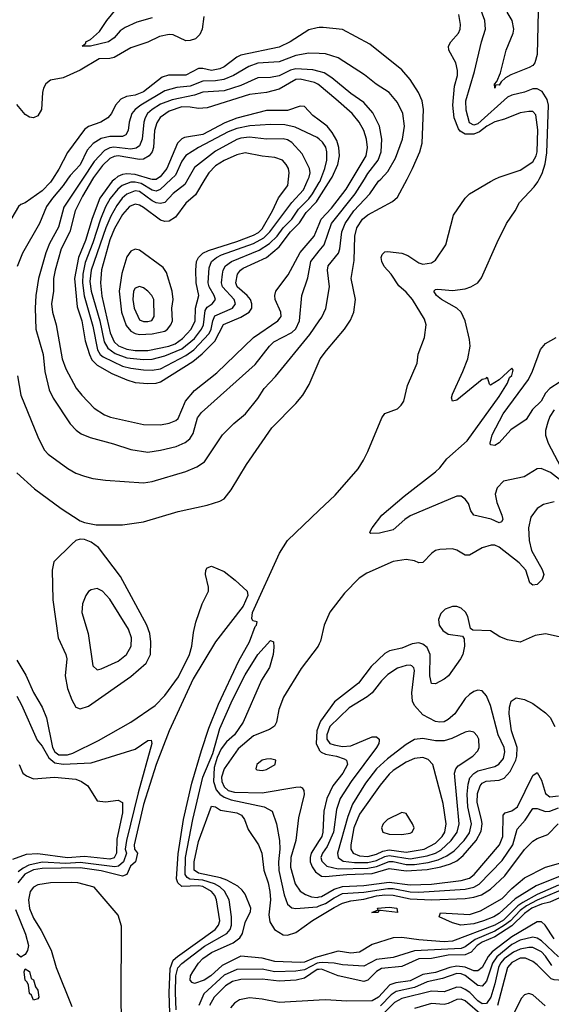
# Model space of a CAD drawing. Header units: inches. Extents: x 884549 to 1028252, y 526810 to 653624.
# Tile 573 of 656: x 968584 to 971097, y 546096 to 550755. Entities that reach past the tile are written whole.
import ezdxf

# ---------------------------------------------------------------- set-up
doc = ezdxf.new("R2010")
doc.units = ezdxf.units.IN
doc.header["$MEASUREMENT"] = 0
for name, color, linetype in [('A9564', 7, 'Continuous'), ('A9565', 7, 'Continuous'), ('A9574', 7, 'Continuous'), ('A9575', 7, 'Continuous')]:
    doc.layers.add(name, color=color, linetype=linetype)

msp = doc.modelspace()

# ---------------------------------------------------------------- linework, layer by layer
at = {"layer": 'A9564', "color": 5}
for points, elevation in [([(968739.5, 550000), (968730, 549985.1), (968690, 549945.5), (968610, 549887.6), (968590, 549880.7), (968578, 549870), (968531.7, 549790), (968510, 549773), (968490, 549768), (968470, 549771.2), (968450, 549784.7), (968399.9, 549850), (968397, 549870), (968404.9, 549930), (968405.8, 550000)], 2120), ([(968810.5, 550000), (968790.3, 549969.7), (968738.6, 549910), (968710.6, 549870), (968677.9, 549790), (968596.8, 549650), (968572.8, 549587.2)], 2140), ([(968881, 550000), (968793, 549867), (968767.5, 549772.5), (968725.1, 549694.9), (968708.2, 549651.8), (968673.4, 549530), (968660.3, 549450), (968656.8, 549390), (968660.7, 549290), (968694.5, 549170), (968703.5, 549090), (968723.6, 549003.6), (968743.2, 548963.2), (968823, 548843), (968851.7, 548811.7), (968874.4, 548794.4), (968917.1, 548777.1), (969027.9, 548747.9), (969110, 548720.1), (969190, 548708.8), (969250, 548717), (969324.5, 548735.5), (969366, 548754), (969389.1, 548770.9), (969404.2, 548795.8), (969424.9, 548870), (969443.7, 548896.3), (969697.2, 549122.8), (969764.1, 549210), (969784.7, 549230), (969870, 549275.1), (969888.9, 549291.1), (969906.5, 549330), (969918.4, 549450), (969946.3, 549533.7), (969960.1, 549610), (970000, 549660.6)], 2160), ([(968928.1, 550000), (968880.9, 549919.1), (968847, 549850), (968822, 549750), (968779.8, 549670), (968751.5, 549570), (968744.3, 549530), (968743.6, 549470), (968735.2, 549410), (968738.9, 549370), (968756.9, 549310), (968784.5, 549150), (968802.3, 549102.3), (968851.7, 549011.7), (968877.6, 548977.6), (968936.8, 548916.8), (968984.7, 548884.7), (969013.5, 548873.5), (969170, 548838.9), (969250, 548837.8), (969290, 548844.8), (969322.5, 548857.5), (969333, 548867), (969368.6, 548950), (969410, 548999.8), (969516, 549084), (969689.9, 549250), (969804, 549330), (969815.8, 549344.2), (969819.6, 549350), (969819, 549370), (969792.3, 549430), (969789.4, 549450), (969795.4, 549470), (969852.7, 549547.3), (969910, 549653), (969976.1, 549730), (970000, 549787.4)], 2180), ([(969033.6, 550000), (969021.8, 549990), (968962.9, 549910), (968926.2, 549813.8), (968895.3, 549710), (968862.6, 549630), (968843.8, 549530), (968856, 549396), (968878.3, 549330), (968894.4, 549234.4), (968914.3, 549170), (968925.5, 549145.5), (968950, 549119.6), (969020.2, 549080.2), (969090, 549050.4), (969130, 549038.3), (969190, 549032.9), (969230, 549034.5), (969250, 549040.6), (969402.7, 549137.3), (969446.8, 549173.2), (969506.7, 549233.3), (969548, 549312), (969630, 549346.8), (969669.5, 549370.5), (969681.9, 549390), (969682.1, 549410), (969674.9, 549430), (969659.6, 549450), (969612.7, 549490), (969606.2, 549510), (969613.4, 549550), (969627.6, 549570), (969640.8, 549579.2), (969750, 549629.7), (969810, 549680.1), (969863.9, 549750), (969906.7, 549793.3), (969937.4, 549842.6), (969986.8, 549893.2), (970000, 549913.9)], 2220), ([(969300.3, 550000), (969248.8, 549951.2), (969230, 549942.7), (969210, 549947.2), (969158.9, 549978.9), (969130, 549986.4), (969110, 549986.3), (969067.9, 549970), (969047.6, 549952.4), (969012, 549908), (968990, 549868.9), (968966.2, 549810), (968930, 549698.2), (968894.2, 549605.8), (968882, 549550), (968880.6, 549510), (968888.6, 549448.6), (968930, 549303.8), (968952.1, 549192.1), (968965.1, 549170), (968978.8, 549158.8), (969070, 549115.5), (969110, 549104.9), (969170, 549097.5), (969210, 549096.1), (969250, 549102.5), (969370, 549165.5), (969407.5, 549192.5), (969479.8, 549270), (969489.7, 549290), (969497, 549330), (969506.7, 549353.3), (969590.2, 549389.8), (969604.6, 549410), (969597.4, 549430), (969542.7, 549490), (969537.7, 549510), (969542.5, 549550), (969546.4, 549570), (969557.3, 549590), (969584.9, 549610), (969715.7, 549664.3), (969765.1, 549694.9), (969800.6, 549730), (969830.1, 549769.9), (969870, 549811.4), (969901.8, 549858.2), (969950, 549906.2), (969967.5, 549930), (970000, 549983.5)], 2240), ([(969378.8, 550000), (969364.8, 549975.2), (969310, 549932.5), (969270, 549890.3), (969250, 549885), (969230, 549887.9), (969210, 549896.7), (969150, 549942.2), (969130, 549944.5), (969090, 549928.4), (969069.2, 549910), (969043.9, 549876.1), (969014.6, 549825.4), (968990.6, 549769.4), (968921.3, 549570), (968915.6, 549515.6), (968922.4, 549470), (968963.2, 549330), (968982.8, 549230), (969000.4, 549200.4), (969035.3, 549175.3), (969090, 549155), (969170, 549146.6), (969210, 549148.6), (969270, 549163.3), (969350, 549196.6), (969410, 549246.3), (969444, 549290), (969452.8, 549310), (969461.2, 549378.8), (969470, 549393.9), (969493.4, 549410), (969509.9, 549430), (969503.6, 549450), (969479.9, 549490), (969475.2, 549510), (969479.6, 549580.4), (969491.2, 549610), (969514.9, 549630), (969538.3, 549641.7), (969690, 549696), (969738.3, 549721.7), (969766.6, 549750), (969870.8, 549889.2), (969924.8, 549950), (969948.1, 550000)], 2260), ([(969459.5, 550000), (969414.5, 549925.5), (969370, 549885.6), (969320.6, 549819.4), (969290, 549801.2), (969270, 549799.9), (969250, 549805.8), (969170, 549865.4), (969150, 549877.2), (969130, 549881), (969102.9, 549870), (969070, 549832.5), (969032.9, 549767.1), (969010, 549712.7), (968970.5, 549570.5), (968965.8, 549510), (968972.9, 549447.1), (969012.1, 549272.1), (969030, 549230), (969051.5, 549211.5), (969090, 549195.2), (969130, 549189.5), (969190, 549189.8), (969289.3, 549209.3), (969319.3, 549220.7), (969354.3, 549245.7), (969394.8, 549290), (969413.3, 549330), (969415.8, 549390), (969431.2, 549450), (969418, 549510), (969416.8, 549570), (969420.4, 549610), (969429.9, 549630), (969450.4, 549649.6), (969476.9, 549663.1), (969610, 549704.7), (969690, 549735.2), (969712.2, 549747.8), (969730, 549765.6), (969778.7, 549850), (969808, 549912), (969851.9, 549970), (969855.2, 550000)], 2280), ([(969231.4, 550000), (969230, 549999.1), (969210, 549998.4), (969204.8, 550000)], 2220), ([(968574.4, 549070), (968590, 548977.1), (968670, 548780.4), (968699.8, 548719.8), (968719.1, 548699.1), (968811.2, 548631.2), (968850, 548609.4), (968890, 548594.6), (968930, 548584), (968990, 548575.9), (969170, 548563.7), (969210, 548569.5), (969370, 548616.1), (969421.2, 548638.8), (969458.3, 548661.7), (969543.5, 548790), (969595.8, 548844.2), (969650.8, 548889.2), (969710, 548961.5), (969740.2, 549010), (969793.1, 549066.9), (969954.7, 549265.3), (970000, 549329.2)], 2140), ([(968570.1, 548610.1), (968653.9, 548533.9), (968780.9, 548440.9), (968870, 548383), (968890, 548374.9), (968944.9, 548364.9), (969070, 548363.6), (969170, 548379.1), (969333.3, 548426.7), (969470, 548456.9), (969530, 548476.5), (969550, 548488), (969583.5, 548530), (969656, 548650), (969776.2, 548823.8), (969890, 548939), (969921.8, 548978.2), (969951.6, 549028.4), (970000, 549139)], 2120), ([(969293.7, 546053.7), (969290.7, 546150), (969295.2, 546264.8), (969310, 546304.1), (969330, 546322.5), (969508.8, 546450), (969524.4, 546470), (969530.2, 546490), (969514.2, 546590), (969506.9, 546610), (969490.7, 546630), (969450, 546653.4), (969430, 546656.4), (969350, 546652.5), (969330.9, 546670), (969325.9, 546690), (969333, 546807), (969358.5, 546970), (969397.8, 547142.2), (969442.7, 547297.3), (969477.9, 547402.1), (969523.7, 547516.3), (969619.5, 547720.5), (969670, 547810.6), (969697, 547883), (969704, 547890), (969706, 547906), (969686, 547910), (969681.2, 547921.2), (969684.5, 547950), (969811.5, 548230), (969849.9, 548290.1), (970000, 548433.9)], 2080), ([(968570, 547723.5), (968613.2, 547653.2), (968650, 547570.2), (968690, 547502.3), (968710.5, 547450.5), (968739.7, 547310), (968750.3, 547290.3), (968770, 547275.5), (968810, 547275.3), (968836, 547284), (968956.1, 547343.9), (969110, 547430.1), (969224.2, 547510), (969270, 547556.3), (969334.8, 547645.2), (969387, 547750), (969398.3, 547790), (969405, 547855), (969416.8, 547903.2), (969447.2, 547990), (969475.8, 548050), (969477.1, 548070), (969462, 548130), (969464, 548150), (969470, 548160.8), (969490, 548169.1), (969550, 548143.3), (969602.9, 548102.9), (969659.5, 548050), (969662, 548030), (969640.4, 547979.6), (969509.4, 547810.6), (969404.4, 547635.6), (969290, 547389.1), (969228.7, 547230), (969170, 547040.7), (969125.4, 546850), (969127.4, 546830), (969141, 546810), (969131, 546770), (969108, 546750), (969090, 546710.4), (969070, 546702.4), (968970, 546727.6), (968870, 546741.7), (968690, 546738.6), (968650, 546731.5), (968608.2, 546711.8), (968575.1, 546670)], 2080), ([(969323, 546070), (969320.8, 546150), (969322, 546230), (969331.6, 546268.4), (969350, 546288.1), (969457.9, 546370), (969562.9, 546430), (969578.2, 546450), (969584.5, 546470), (969584.8, 546510), (969574.6, 546590), (969551.4, 546631.4), (969530.9, 546650.9), (969504.9, 546664.9), (969450, 546682.3), (969387.7, 546687.7), (969375.1, 546695.1), (969366.7, 546710), (969368.6, 546790), (969402.2, 546970), (969449.1, 547170), (969497.1, 547282.9), (969530, 547400.2), (969590, 547536.4), (969650, 547654.7), (969710, 547750.1), (969770, 547816.5), (969784, 547810), (969785.7, 547785.7), (969781.6, 547750), (969764.7, 547690), (969726.6, 547630), (969640.1, 547430), (969599.3, 547370), (969561.9, 547338.1), (969535.7, 547304.3), (969517.2, 547262.8), (969504.1, 547215.9), (969500.3, 547150), (969513.3, 547110), (969529.6, 547089.6), (969550, 547075.4), (969583.2, 547063.2), (969739.3, 547030), (969776.9, 547010), (969797.5, 546950), (969812.8, 546870), (969814.4, 546830), (969806.8, 546770), (969809.5, 546729.5), (969833.6, 546613.6), (969850, 546568.8), (969870, 546552), (969888.6, 546548.6), (969990, 546557.4), (970000, 546561.1)], 2060), ([(970000, 547801), (969995, 547790), (969914.7, 547685.3), (969831.1, 547548.9), (969809.4, 547490), (969797.7, 547430), (969788.3, 547411.7), (969764.5, 547395.5), (969690, 547365.4), (969616, 547304), (969550.1, 547210), (969538.2, 547170), (969539.2, 547150), (969550, 547124.3), (969570, 547107.4), (969599, 547099), (969730, 547097), (969890, 547123.1), (969910, 547124.3), (969919.1, 547119.1), (969927.2, 547107.2), (969927.9, 547087.9), (969902.6, 546977.4), (969889.7, 546870), (969865.6, 546790), (969864.7, 546744.7), (969886, 546666), (969910.3, 546630.3), (969934.6, 546614.6), (969964, 546604), (969990, 546601.3), (970000, 546603.5)], 2080), ([(968570, 547553.8), (968592.6, 547512.6), (968666.2, 547346.2), (968690, 547317.1), (968721.5, 547261.5), (968750, 547238.5), (968790, 547232.1), (968921.3, 547238.7), (969130, 547302.2), (969190, 547344.5), (969204.9, 547344.9), (969209, 547330), (969143.7, 547096.3), (969088.6, 546870), (969083.4, 546830), (969089.5, 546810), (969074.8, 546770), (969051, 546749), (969033.5, 546746.5), (968870, 546766.2), (968801.9, 546761.9), (968690, 546767.5), (968626.7, 546753.3), (968599.9, 546740.1), (968577.5, 546722.5)], 2060), ([(970000, 547419.8), (969989, 547390), (969986.1, 547330), (969998.9, 547298.9), (970000, 547297.8)], 2120), ([(968582.5, 547230), (968599.4, 547190), (968616.6, 547176.6), (968650, 547162), (968749.5, 547170.5), (968850, 547161), (968876.3, 547150), (968905.5, 547130), (968950, 547059), (968990, 547053.2), (969050, 547062.3), (969070.7, 547050.7), (969070, 547002), (969043.1, 546876.9), (969041.7, 546810), (969030, 546789.4), (969010, 546782.6), (968890, 546794.6), (968810, 546788.3), (968670, 546807.9), (968615.6, 546804.4), (968550, 546781)], 2040), ([(970000, 546322.5), (969982.2, 546317.8), (969930, 546295.6), (969910, 546292.7), (969790, 546298.6), (969730, 546314.5), (969630, 546324), (969540.4, 546279.6), (969487.4, 546230), (969455.9, 546210), (969410, 546194.7), (969398.9, 546198.9), (969390, 546209.3), (969391, 546230), (969402.5, 546250), (969429.1, 546290), (969450, 546312), (969490, 546340.7), (969593.3, 546386.7), (969625.1, 546410), (969637.3, 546430), (969650, 546482), (969675.2, 546535.2), (969676.9, 546550), (969650, 546616.1), (969636.3, 546636.3), (969614.9, 546654.9), (969563.1, 546683.1), (969533.7, 546693.7), (969430, 546715.7), (969409.5, 546730), (969409.5, 546770), (969430, 546866), (969490, 547032.7), (969510, 547030.2), (969533.7, 547013.7), (969610, 547002.1), (969632.5, 546990), (969646.5, 546970), (969663.3, 546923.3), (969712.1, 546850), (969728.3, 546810), (969738.6, 546730), (969759.2, 546670), (969767.2, 546630), (969769.3, 546589.3), (969761.2, 546518.8), (969766, 546486), (969788.8, 546448.8), (969830, 546424.2), (969850, 546422), (969890, 546434.7), (969968.3, 546491.7), (970000, 546511.2)], 2040), ([(970000, 546870.2), (969962.4, 546810), (969956.6, 546790), (969957.4, 546770), (969966.1, 546746.1), (969981.9, 546721.9), (970000, 546709.4)], 2120), ([(969066.7, 545970), (969064.1, 546110), (969065.8, 546465.8), (969050, 546516.9), (968936.8, 546650), (968859.3, 546670), (968830, 546672.4), (968730, 546670.2), (968670, 546660.5), (968650, 546650.6), (968633.9, 546630), (968625.7, 546590), (968630, 546548.6), (968650, 546503.1), (968685.5, 546445.5), (968732.5, 546352.5), (968757.2, 546270), (968830, 546085.2)], 2120), ([(968563.9, 546543.9), (968611.9, 546428.1), (968626.4, 546373.6), (968620.4, 546350), (968610, 546332), (968590, 546319.2), (968570, 546334.1)], 2080), ([(970000, 546291.6), (969990, 546290), (969930, 546259.2), (969890, 546253.1), (969790, 546248.7), (969730, 546261.3), (969610, 546259.5), (969550, 546233.8), (969454.6, 546145.4), (969430.3, 546090)], 2060), ([(970000, 546261), (969990, 546259.6), (969930, 546219), (969890.2, 546209.8), (969810, 546205.5), (969730, 546214.7), (969630, 546212.3), (969590, 546203.4), (969556.7, 546183.3), (969503.8, 546130), (969482, 546090)], 2080), ([(970000, 546115.1), (969810, 546104.2), (969730, 546120.6), (969670, 546126), (969623, 546117), (969599.1, 546100.9), (969580.6, 546079.4)], 2120)]:
    msp.add_lwpolyline(points, dxfattribs=dict(at, elevation=elevation))
for points, elevation in [([(969130, 549668.7), (969110, 549658.5), (969090, 549631.9), (969066.3, 549553.7), (969054.6, 549470), (969065.2, 549370), (969088, 549308), (969110, 549280.5), (969129.7, 549269.7), (969150, 549265.5), (969210, 549268.3), (969270, 549281.2), (969283.3, 549290), (969299.3, 549310), (969306.8, 549330), (969303.6, 549390), (969309.6, 549430), (969305.5, 549470), (969278.3, 549558.3), (969262.3, 549582.3), (969150, 549663.2)], 2320), ([(969150, 549492), (969130, 549483.5), (969122.3, 549470), (969118.3, 549430), (969125.1, 549390), (969150, 549333.6), (969170, 549325.8), (969190, 549326), (969209.1, 549330.9), (969219.5, 549350), (969217.7, 549430), (969209.2, 549449.2), (969190, 549469.7), (969170, 549485.7)], 2340), ([(968870, 548296.2), (968850, 548289.6), (968830, 548273.6), (968746, 548190), (968738, 548150), (968740.2, 548010), (968766.1, 547830), (968802.2, 547750), (968806.8, 547730), (968799.3, 547650), (968810.6, 547590), (968830, 547536.9), (968850, 547501.5), (968870, 547494.3), (968910, 547506.9), (969110, 547647.3), (969182.1, 547710), (969201.8, 547750), (969204.3, 547810), (969198.9, 547850), (969185.4, 547890), (969060.3, 548120.3), (968957.4, 548257.4), (968922.3, 548282.3), (968890, 548294.5)], 2120), ([(968950, 548063.1), (968922.8, 548057.2), (968910, 548048.4), (968896.2, 548030), (968880.6, 547990), (968878.3, 547950), (968907.9, 547850), (968930, 547697.3), (968950, 547679), (968970, 547682.7), (969050, 547718.7), (969089.2, 547750), (969110.4, 547790), (969112.4, 547830), (969097.9, 547870), (969010, 548012.9), (968975.3, 548050)], 2140), ([(969770, 547256.7), (969750, 547255.8), (969729.4, 547250), (969705.1, 547230), (969699.7, 547210), (969705.6, 547205.6), (969730, 547201.8), (969750, 547206.5), (969791.2, 547230), (969794.4, 547250)], 2120), ([(968650, 546115.3), (968639.6, 546139.6), (968630, 546146), (968625.8, 546185.8), (968620.2, 546200.2), (968609.9, 546210), (968605.7, 546250), (968610, 546262.8), (968630, 546250.6), (968638, 546218), (968650, 546210.7), (968658.8, 546178.8), (968670, 546162), (968674, 546130), (968670, 546122)], 2080)]:
    msp.add_lwpolyline(points, close=True, dxfattribs=dict(at, elevation=elevation))
at = {"layer": 'A9565', "color": 5}
for points, elevation in [([(969210, 550763.6), (969137.5, 550742.5), (969082.1, 550717.9), (969058.8, 550701.2), (969030, 550668.6), (969004, 550650), (968918.8, 550630), (968879, 550630), (968896.2, 550643.8), (968897, 550650), (968919.1, 550660.9), (968961.2, 550698.8), (968995.8, 550750), (969075.9, 550850)], 2060), ([(969453.8, 550770), (969446.8, 550710), (969435.7, 550684.3), (969415.5, 550664.5), (969390, 550655.5), (969370, 550654.1), (969310, 550682.7), (969290, 550683.8), (969245.1, 550674.9), (969190, 550647.6), (969110, 550622), (969030, 550576), (969010, 550570.8), (968959.5, 550570), (968870, 550515.4), (968790, 550478.8), (968730, 550468.2), (968708.2, 550451.8), (968696.4, 550430), (968691.3, 550410), (968687.5, 550330), (968670, 550299.8), (968650, 550290.6), (968630, 550293.8), (968610, 550306.2), (968570, 550352.5)], 2080), ([(970000, 550717.2), (969990, 550716.7), (969950, 550706.1), (969861.9, 550650), (969810, 550623.8), (969630, 550587.1), (969610, 550576.9), (969550, 550530.7), (969530, 550521.5), (969490, 550514.7), (969450, 550524), (969430, 550523.6), (969370, 550491.7), (969287.7, 550492.3), (969256.9, 550483.1), (969170, 550412.9), (969130, 550398.1), (969088.4, 550391.6), (969061.8, 550378.2), (969036.9, 550350), (969018.9, 550310), (969000.8, 550290), (968968, 550270), (968910, 550249.4), (968890, 550234.7), (968810, 550126.9), (968770, 550048), (968739.5, 550000)], 2120), ([(970000, 550594.7), (969950, 550596.7), (969890, 550584.8), (969810, 550554.5), (969710, 550548.2), (969667.5, 550532.5), (969595, 550490), (969548.4, 550471.6), (969510, 550464.5), (969450, 550464.3), (969390, 550439.3), (969326.5, 550433.5), (969270, 550418.5), (969156.3, 550350), (969129.8, 550330.2), (969114.3, 550310), (969100.9, 550270), (969096.2, 550230), (969085.7, 550210), (969070, 550201.8), (969010, 550201.4), (968970, 550192.6), (968932, 550168), (968903.5, 550136.5), (968870, 550067.6), (968822.3, 550017.7), (968810.5, 550000)], 2140), ([(970000, 550509.1), (969970, 550517.8), (969890, 550522.5), (969864.5, 550515.5), (969810, 550488.3), (969770, 550481.1), (969710, 550479.9), (969630, 550443.4), (969550, 550418.2), (969450, 550411.5), (969410, 550397), (969304.3, 550375.7), (969250, 550354.7), (969209.7, 550330), (969188.9, 550310), (969176.9, 550290), (969170.9, 550269.1), (969163.6, 550190), (969150, 550157.1), (969134, 550146), (969110, 550142.5), (969028.4, 550151.6), (969010, 550148), (968984.8, 550135.2), (968936.4, 550083.6), (968881, 550000)], 2160), ([(970000, 550444.4), (969993.2, 550450), (969977.7, 550457.7), (969910, 550472.5), (969890, 550471.3), (969810, 550425.2), (969750, 550409.7), (969670, 550400.9), (969470, 550337.6), (969430, 550333.8), (969390, 550341.3), (969350, 550341.5), (969290, 550321.1), (969248.9, 550291.1), (969232.9, 550267.1), (969221.8, 550230), (969215.9, 550150), (969210.2, 550129.8), (969196.1, 550110), (969170, 550095.3), (969150, 550093.4), (969050, 550110.6), (969030, 550107.3), (969010, 550097.4), (968975.8, 550064.2), (968932.5, 550007.5), (968928.1, 550000)], 2180), ([(970000, 550278.5), (969970, 550301.2), (969930, 550343.1), (969910, 550344.6), (969850, 550324.4), (969750, 550324.7), (969610, 550288.8), (969553.7, 550266.3), (969450, 550211.5), (969363.4, 550196.6), (969349.8, 550190.2), (969330, 550169.9), (969280.4, 550050), (969248.8, 550011.2), (969231.4, 550000)], 2220), ([(970000, 550188.7), (969990, 550197.3), (969886.5, 550246.5), (969837, 550257), (969770, 550258.5), (969671.9, 550251.9), (969610, 550240.4), (969570, 550224), (969430, 550150), (969370, 550111.2), (969350, 550085), (969320.7, 550019.3), (969300.3, 550000)], 2240), ([(969948.1, 550000), (969952.7, 550010), (969956.7, 550030), (969954.5, 550050), (969919.7, 550119.7), (969870, 550173.8), (969850, 550186.2), (969830, 550191.1), (969750, 550189.2), (969670, 550197.9), (969630, 550193.7), (969610, 550186.9), (969510, 550132.5), (969410, 550055.6), (969378.8, 550000)], 2260), ([(969855.2, 550000), (969858.4, 550030), (969854.1, 550050), (969844.2, 550070), (969826, 550090), (969790, 550102), (969730, 550108.1), (969650, 550124.3), (969610, 550114.7), (969550, 550087.6), (969510, 550062.3), (969477.6, 550030), (969459.5, 550000)], 2280), ([(969204.8, 550000), (969130, 550022.7), (969090, 550025.4), (969070, 550021.9), (969047.9, 550012.1), (969033.6, 550000)], 2220)]:
    msp.add_lwpolyline(points, dxfattribs=dict(at, elevation=elevation))
at = {"layer": 'A9574', "color": 5}
msp.add_line((970000, 549913.9, 2220), (970054.5, 550000, 2220), dxfattribs=at)
for points, elevation in [([(970000, 549787.4), (970009.4, 549810), (970057.7, 549862.3), (970126.9, 549953.1), (970155.2, 550000)], 2180), ([(970000, 549983.5), (970003.9, 549990), (970007.8, 550000)], 2240), ([(970000, 549660.6), (970023.1, 549690), (970057.5, 549790), (970169.3, 549930), (970213.3, 550000)], 2160), ([(970000, 548433.9), (970074.6, 548505.4), (970183.9, 548630), (970209.7, 548670), (970229.1, 548710.9), (970295.1, 548870), (970310, 548890.4), (970370, 548913.7), (970387.8, 548930), (970399.1, 548950), (970416.6, 549023.4), (970462, 549130), (970468.2, 549171.8), (970496.8, 549250), (970505.8, 549310), (970497.7, 549337.7), (970441.4, 549430), (970410, 549466), (970375.4, 549495.4), (970339.2, 549550), (970307, 549587), (970296, 549610), (970293, 549630), (970297, 549643), (970310, 549656.3), (970322.8, 549657.2), (970390, 549649.2), (970418.6, 549638.6), (970470, 549603.9), (970490, 549597.8), (970530, 549604.7), (970550, 549617.3), (970598.7, 549690), (970634, 549830), (970689.2, 549910.8), (970710, 549930.2), (970810, 549989.4), (970830.4, 550000)], 2080), ([(970000, 549139), (970004.8, 549150), (970033.6, 549190), (970119.4, 549290), (970146.9, 549333.1), (970162.7, 549370), (970170.9, 549430), (970151.5, 549530), (970165.1, 549614.9), (970168.3, 549730), (970177.9, 549770), (970205, 549810), (970230, 549831), (970346.3, 549893.7), (970370, 549914.2), (970414.9, 550000)], 2120), ([(970000, 549329.2), (970012.8, 549347.2), (970031.6, 549388.4), (970048, 549490), (970038.5, 549570), (970041.5, 549590), (970090.4, 549650), (970097.6, 549670), (970106.6, 549750), (970123.2, 549790), (970164, 549850), (970239.5, 549930), (970280.6, 549990), (970290.3, 550000)], 2140), ([(971150, 548568.4), (971092.7, 548612.7), (971049.3, 548630.7), (971030, 548629.7), (970967.9, 548592.1), (970870, 548571.2), (970840.7, 548539.3), (970832, 548510), (970838.8, 548470), (970863.3, 548410), (970867.5, 548390), (970862, 548378), (970850, 548374), (970811.8, 548391.8), (970729.9, 548409.9), (970716.5, 548430), (970705, 548465), (970690, 548486.4), (970670, 548499.7), (970650, 548499.7), (970430, 548406.9), (970404.7, 548390), (970350, 548341), (970284.6, 548324.6), (970243.2, 548323.2), (970239.1, 548330), (970249.9, 548350), (970296.2, 548410), (970400.7, 548499.3), (970550, 548614.6), (970570, 548633.3), (970603, 548677), (970698.5, 548761.5), (970850, 548971.6), (970890, 549034.9), (970898.6, 549061.4), (970910, 549071), (970916.9, 549096.9), (970910, 549105.2), (970850.3, 549049.7), (970810, 549025.2), (970804, 549030), (970796.5, 549056.5), (970790, 549062), (970784.9, 549055.1), (970770, 549051.8), (970650, 548954), (970629.7, 548949.7), (970625.4, 548965.4), (970630, 548982.8), (970679.3, 549090), (970701.6, 549150), (970712.9, 549210), (970710, 549242), (970689.7, 549330.3), (970669.9, 549370), (970649.9, 549390), (970577.5, 549430), (970554.3, 549450), (970541, 549470), (970550, 549478), (970560.5, 549479.5), (970630, 549473.3), (970690, 549480.9), (970716.2, 549490), (970749.6, 549510), (970767, 549533), (970840.3, 549699.7), (970885.1, 549790), (970925.7, 549850), (970946, 549890), (971016, 549964), (971033.3, 549986.7), (971039.8, 550000)], 2060), ([(971138.7, 549041.3), (971090.1, 549009.9), (971070, 548988), (971049.5, 548950), (971008.3, 548910), (970977.2, 548862.8), (970905.4, 548814.6), (970850, 548752.2), (970830, 548739.9), (970810, 548742.4), (970807.5, 548750), (970817.9, 548790), (970869.9, 548890), (970988.5, 549051.5), (971008, 549092), (971045.8, 549194.2), (971070, 549221.6), (971118.9, 549250)], 2040), ([(971110, 548909), (971090, 548877.5), (971079.7, 548850), (971068.8, 548810), (971068.7, 548788.7), (971081.9, 548750), (971155.7, 548610)], 2060), ([(971110, 548472.9), (971059.7, 548460.3), (971030, 548442.3), (970999.4, 548400.6), (970989, 548350), (970992.5, 548290), (971003.2, 548243.2), (971053.4, 548153.4), (971060.9, 548130), (971054.2, 548105.8), (971030, 548082.5), (971010, 548078.8), (970995.9, 548090), (970975.9, 548150), (970944.9, 548184.9), (970850, 548259.1), (970830, 548267.5), (970811.8, 548268.2), (970770, 548254.8), (970710, 548221.5), (970690, 548221), (970650, 548245), (970630, 548251.4), (970570, 548248.2), (970550, 548242.9), (970531.5, 548230), (970490, 548185.7), (970470, 548185.1), (970450, 548194.7), (970410, 548200.3), (970350, 548190.8), (970224.3, 548135.7), (970188.2, 548111.8), (970118.9, 548041.1), (970049.6, 547950.4), (970022.5, 547890), (970006, 547814), (970000, 547801)], 2080), ([(971148, 547832), (971070, 547848.7), (971020.1, 547839.9), (970950, 547809.8), (970890, 547820.2), (970853.6, 547833.6), (970810, 547862), (970725.9, 547865.9), (970714.2, 547874.2), (970702.3, 547930), (970691, 547951), (970669.9, 547969.9), (970650, 547977.7), (970630, 547978.3), (970595.4, 547964.6), (970575.1, 547944.9), (970563.9, 547916.1), (970566.3, 547890), (970583.6, 547863.6), (970610, 547847.3), (970677.1, 547837.1), (970685.1, 547825.1), (970686.4, 547790), (970678.5, 547750), (970667.6, 547730), (970610.2, 547650), (970590, 547633.3), (970550, 547611.2), (970530, 547614), (970522, 547650), (970524.5, 547750), (970510, 547783.7), (970490, 547799.9), (970470, 547805.3), (970438.5, 547801.5), (970390, 547780.7), (970331.5, 547768.5), (970310, 547754.9), (970245.6, 547694.4), (970185.4, 547614.6), (970072.5, 547527.5), (970005.4, 547434.6), (970000, 547419.8)], 2120), ([(970000, 546709.4), (970010, 546702.5), (970030, 546700.6), (970130, 546709.8), (970250, 546714.9), (970330, 546737.8), (970410, 546726.5), (970510, 546733), (970574.1, 546745.9), (970619.5, 546760.5), (970650, 546775.2), (970680.1, 546799.9), (970741.1, 546870), (970765.4, 546914.6), (970769.2, 546950), (970766.6, 546970), (970746.4, 547050), (970747.3, 547092.7), (970760.1, 547130), (970770, 547141.7), (970789.3, 547150.7), (970850, 547156.4), (970873.7, 547166.3), (970902.1, 547197.9), (970928.3, 547250), (970934, 547270), (970935.6, 547310), (970908.2, 547390), (970896.8, 547470), (970898.8, 547501.2), (970907.2, 547530), (970930, 547546.3), (970970, 547537.3), (971010, 547518.9), (971070, 547474), (971091.9, 547451.9), (971113.2, 547410)], 2120), ([(970000, 547297.8), (970009, 547289), (970030, 547279.9), (970081.3, 547270), (970117, 547257), (970128.8, 547250), (970133.4, 547230), (970111.8, 547190), (970064.7, 547130), (970035.9, 547070), (970022.1, 547010), (970017.1, 546910), (970012.4, 546890), (970000, 546870.2)], 2120), ([(970000, 546603.5), (970010, 546605.7), (970070, 546640.1), (970110, 546653.7), (970210, 546657.9), (970330, 546674.1), (970430, 546661), (970530, 546663.8), (970670, 546681.6), (970710, 546693), (970731.9, 546710), (970852.5, 546850), (970868, 546890), (970868.7, 546991.3), (970878.8, 547001.2), (970910, 547011.7), (970936.2, 547030), (971010, 547178.3), (971030, 547192), (971050, 547156.9), (971070, 547093.1), (971090, 547077.4), (971130, 547082.3)], 2080), ([(970000, 546561.1), (970030, 546572), (970070, 546599.6), (970110, 546619.3), (970210, 546626.9), (970324.3, 546644.3), (970350, 546644.2), (970430, 546627.6), (970470, 546626), (970690, 546639.7), (970730, 546649.8), (970755.3, 546664.7), (970863.9, 546776.1), (970914.4, 546850), (970935.1, 546924.9), (970973.4, 546966.6), (971010, 547022.7), (971030, 547021.6), (971070, 547007.1), (971090, 547009.1), (971130, 547024.8)], 2060), ([(970000, 546511.2), (970070, 546554.2), (970110, 546573.6), (970150, 546585.8), (970210, 546593.2), (970270, 546608.7), (970310, 546613.6), (970350, 546611.7), (970430, 546595.4), (970530.2, 546589.8), (970690, 546596.5), (970730, 546601.8), (970766.9, 546613.1), (970810, 546639.7), (970877, 546703), (970970, 546827.7), (971010, 546867.1), (971030, 546880.2), (971080.3, 546899.7), (971129.1, 546950)], 2040), ([(971350, 546787.1), (971024.6, 546655.4), (970925.2, 546594.8), (970850, 546525.7), (970825.2, 546510), (970776.3, 546490), (970730, 546477.1), (970668.7, 546470), (970630, 546480.3), (970566.6, 546510), (970572.3, 546527.7), (970710, 546520.9), (970762.2, 546537.8), (970864, 546596), (970910, 546642.8), (970970, 546693.3), (971070, 546744.1), (971152.3, 546767.7)], 2020), ([(971130, 546660), (971030, 546614.6), (970962.4, 546577.6), (970939.1, 546560.9), (970870, 546493.9), (970830, 546470.1), (970630, 546393.8), (970590, 546391.4), (970470, 546400.4), (970390, 546411.7), (970350, 546410.4), (970250, 546379.1), (970190, 546342.4), (970150, 546337.5), (970090, 546346.5), (970000, 546322.5)], 2040), ([(971150, 546638.2), (971030, 546587.7), (970979.2, 546560.8), (970950, 546539.5), (970903.5, 546490), (970876, 546470), (970830, 546441.9), (970737.5, 546402.5), (970690, 546367.3), (970670, 546359.8), (970450, 546348.9), (970350, 546316.8), (970270, 546307.3), (970210, 546276.7), (970110, 546282.2), (970070.2, 546290.2), (970014, 546294), (970000, 546291.6)], 2060), ([(971150, 546606.4), (971090, 546579.4), (971050, 546570.1), (971004.5, 546550), (970970, 546525.4), (970910, 546467.4), (970830, 546414.9), (970770, 546389.6), (970746.7, 546373.3), (970717.3, 546342.7), (970690, 546330), (970610, 546328.3), (970530, 546312.9), (970470, 546311.3), (970390, 546275.1), (970294.5, 546265.5), (970270, 546251.1), (970230, 546210.5), (970210, 546203.6), (970090, 546231), (970010, 546262.3), (970000, 546261)], 2080), ([(971110, 546405), (971067.9, 546470), (971050, 546485.4), (971030, 546486.4), (970910, 546414.4), (970816.9, 546343.1), (970797.8, 546322.2), (970770, 546269.9), (970750, 546254.5), (970730, 546254.3), (970690, 546270.7), (970650, 546275.4), (970616.8, 546270), (970550, 546246.7), (970490, 546236.4), (970430, 546206.2), (970362.5, 546197.5), (970332.8, 546187.2), (970279.5, 546130), (970250, 546112.7), (970129.7, 546109.7), (970030, 546116.8), (970000, 546115.1)], 2120), ([(971130, 546319.9), (971050, 546395.6), (971030, 546408.3), (971010, 546413.3), (970950, 546398.4), (970910, 546379.2), (970840, 546320), (970818.8, 546290), (970790, 546205.5), (970770, 546182), (970750, 546183.8), (970690, 546231.3), (970670, 546240.5), (970650, 546242), (970582.2, 546217.8), (970510, 546202.5), (970450, 546175.4), (970363.2, 546156.8), (970339.2, 546140.8), (970290, 546088.8)], 2140), ([(971098.8, 546278.8), (971070, 546323.1), (971050, 546343.6), (971010, 546364), (970990, 546365.1), (970950, 546356.4), (970917.8, 546342.2), (970874.4, 546310), (970856.4, 546290), (970847.4, 546270), (970830, 546192), (970810.1, 546130.1), (970790, 546099.5), (970770, 546098.5), (970750, 546111.3), (970711, 546151), (970690, 546165.9), (970670, 546175.4), (970650, 546177.3), (970590, 546154.2), (970530, 546158.4), (970390, 546122.7), (970355.9, 546104.1), (970310, 546058.2)], 2160), ([(971810, 546080.5), (971770, 546113.6), (971690, 546140), (971595.1, 546195.1), (971470, 546217), (971390, 546281.8), (971370, 546285.1), (971330, 546276.2), (971269.1, 546250), (971210, 546209.9), (971190, 546205.4), (971110, 546211.8), (971096.7, 546216.7), (971030, 546283), (971010, 546297.4), (970974.5, 546314.5), (970950, 546314.6), (970910, 546293.8), (970889.3, 546270), (970841.7, 546090)], 2180), ([(971068.4, 546088.4), (971010, 546141), (970990, 546146.8), (970970, 546140.5), (970955.6, 546124.4), (970887.7, 545992.3)], 2220), ([(970770, 546042.5), (970690, 546111.3), (970670, 546119.3), (970650, 546118.3), (970610, 546098.8), (970590, 546094.4), (970530, 546098.7), (970450, 546076.5)], 2180)]:
    msp.add_lwpolyline(points, dxfattribs=dict(at, elevation=elevation))
for points, elevation in [([(970430, 547701), (970410, 547698.8), (970370, 547685.5), (970323.8, 547656.2), (970293.6, 547626.4), (970250, 547569), (970227.1, 547550), (970141.1, 547498.9), (970050, 547409.9), (970035.7, 547370), (970036.5, 547350), (970050.1, 547330.1), (970070, 547322.6), (970110, 547315.3), (970150, 547318.1), (970250, 547361.7), (970270, 547361.5), (970283.1, 547350), (970283.1, 547343.1), (970282, 547330), (970270.8, 547310), (970151.5, 547150), (970098.8, 547070), (970082.2, 547017.8), (970067.7, 546910), (970037.2, 546842.8), (970014.9, 546810), (970007.7, 546790), (970012.3, 546772.3), (970035.6, 546750), (970090, 546736.6), (970230, 546739.8), (970270, 546747.2), (970330, 546771.4), (970350, 546771), (970410, 546757.1), (970450, 546756.5), (970514, 546766), (970561.3, 546778.7), (970602.6, 546797.4), (970638.1, 546821.9), (970684.1, 546870), (970710, 546907.7), (970720.1, 546950), (970702.6, 547030), (970699.8, 547090), (970703.4, 547136.6), (970712.2, 547167.8), (970730, 547188.3), (970750, 547199.7), (970830, 547220.7), (970848.5, 547231.5), (970870, 547259.3), (970877.2, 547290), (970873.7, 547310), (970845.4, 547370), (970808.9, 547508.9), (970790, 547555.6), (970770, 547578.3), (970750, 547582.2), (970730, 547575.6), (970710, 547560.9), (970690, 547543.1), (970641.4, 547470), (970610, 547442.5), (970590, 547432.5), (970570, 547429.9), (970550, 547433.5), (970490, 547465), (970449.5, 547510), (970441.2, 547530), (970437.8, 547570), (970450, 547675.1), (970447.4, 547687.4), (970437.5, 547697.5)], 2140), ([(970710, 547387.4), (970690, 547383.7), (970626.6, 547353.4), (970590, 547342.5), (970550, 547342.4), (970490, 547353.8), (970450, 547348.3), (970410, 547324.3), (970322.2, 547257.8), (970270.7, 547209.3), (970218.7, 547141.3), (970157.7, 547042.3), (970135, 546985), (970086.5, 546810), (970090.1, 546790), (970113.6, 546773.6), (970166.9, 546766.9), (970230, 546767.1), (970270, 546776), (970310, 546795.5), (970330, 546799.6), (970430, 546784.6), (970510, 546797.7), (970549.2, 546810.8), (970574.4, 546825.6), (970624, 546870), (970651.2, 546910), (970661.8, 546950), (970639, 547190), (970645.6, 547210), (970656.4, 547223.6), (970725.8, 547270), (970750, 547294.6), (970756.5, 547310), (970754.5, 547350), (970746.6, 547366.6), (970730, 547382.5)], 2160), ([(970490, 547263.2), (970450, 547259), (970410, 547241.1), (970350, 547202.6), (970330, 547184.8), (970287.3, 547132.7), (970190, 546995.8), (970163.8, 546930), (970148.7, 546850), (970148.9, 546828.9), (970160.5, 546810), (970190, 546798.8), (970230, 546795.7), (970270, 546806.5), (970300, 546820), (970330, 546825.8), (970410, 546814.7), (970495.9, 546830), (970550, 546858.1), (970581.1, 546890), (970593, 546910), (970600.4, 546950), (970585.4, 547045.4), (970536.1, 547230), (970514.5, 547254.5)], 2180), ([(970390, 547003.8), (970322, 546970), (970301.8, 546950), (970293.5, 546930), (970300.7, 546910), (970330, 546900.6), (970390, 546898.6), (970430, 546905.5), (970439.3, 546910), (970449, 546930), (970441.3, 546950), (970410, 546998)], 2220), ([(970370, 546529.8), (970290, 546539), (970281, 546539), (970278, 546530), (970248, 546530), (970278, 546542), (970275.3, 546550), (970330, 546555.6), (970366.8, 546550)], 2020)]:
    msp.add_lwpolyline(points, close=True, dxfattribs=dict(at, elevation=elevation))
at = {"layer": 'A9575', "color": 5}
for points, elevation in [([(971038.1, 550930), (971029.7, 550590.3), (971019, 550550), (971010, 550538.1), (970992.3, 550527.7), (970905.8, 550494.2), (970880.9, 550479.1), (970859.2, 550460.8), (970850, 550445.4), (970834.2, 550445.8), (970830, 550429.8), (970828.4, 550450), (970838.6, 550461.4), (970856.4, 550503.6), (970883.9, 550610), (970916.3, 550690), (970919.2, 550710), (970911.7, 550750), (970887.5, 550790)], 2040), ([(971039.8, 550000), (971053, 550027), (971067.1, 550072.9), (971075.8, 550124.2), (971083.1, 550350), (971076.9, 550376.9), (971054.1, 550414.1), (971030, 550427.5), (971010, 550427.1), (970970, 550411.4), (970910, 550397.9), (970890, 550388.1), (970750, 550261.7), (970730, 550255.5), (970710, 550266.5), (970693.7, 550326.3), (970692.1, 550370), (970733.7, 550510), (970766, 550650), (970786.4, 550710), (970782.9, 550750), (970760.6, 550810)], 2060), ([(970830.4, 550000), (970850, 550010.1), (970950, 550043.3), (971010, 550081.7), (971025.7, 550110), (971030.5, 550129.5), (971033.3, 550233.3), (971024.3, 550304.3), (971010, 550319.9), (970990, 550320.9), (970950, 550314), (970876.2, 550283.8), (970830, 550270.9), (970792.1, 550250), (970756.7, 550223.3), (970730, 550213.3), (970690, 550213.5), (970666.6, 550226.6), (970657.8, 550237.8), (970638.2, 550290), (970631.2, 550350), (970639.7, 550440.3), (970652.6, 550490), (970653.9, 550513.9), (970645.8, 550550), (970611.7, 550610), (970610.7, 550630), (970622.2, 550650), (970658, 550690), (970666.7, 550710), (970667.9, 550732.1), (970659.2, 550779.2)], 2080), ([(970414.9, 550000), (970441, 550050), (970474.8, 550130), (970486.3, 550170), (970493, 550330), (970485.9, 550370), (970469.3, 550410), (970430, 550472.2), (970390, 550517.3), (970239.3, 550639.3), (970110, 550708), (970017.9, 550717.9), (970000, 550717.2)], 2120), ([(970290.3, 550000), (970324.5, 550035.5), (970360.3, 550099.7), (970393.8, 550190), (970403.6, 550250), (970394.2, 550310), (970370, 550363.1), (970329.8, 550410), (970269.1, 550449.1), (970214.4, 550494.4), (970090, 550573.7), (970030, 550593.5), (970000, 550594.7)], 2140), ([(970213.3, 550000), (970230, 550026.5), (970278.9, 550090), (970292.9, 550130), (970295.7, 550190), (970284.5, 550250), (970253.1, 550313.1), (970210, 550363.4), (970150, 550405.2), (970059.7, 550479.7), (970022.5, 550502.5), (970000, 550509.1)], 2160), ([(970155.2, 550000), (970221.7, 550110), (970228.7, 550150), (970223.3, 550190), (970210.7, 550230), (970188.2, 550270), (970155.5, 550310), (970079, 550379), (970000, 550444.4)], 2180), ([(970054.5, 550000), (970060.9, 550010), (970087.2, 550070), (970096, 550110), (970093.2, 550150), (970083.1, 550183.1), (970061.2, 550221.2), (970037.6, 550250), (970000, 550278.5)], 2220), ([(970007.8, 550000), (970027, 550050), (970035.9, 550090), (970036.3, 550130), (970030.8, 550150.8), (970015.4, 550175.4), (970000, 550188.7)], 2240)]:
    msp.add_lwpolyline(points, dxfattribs=dict(at, elevation=elevation))

doc.saveas('drawing.dxf')
